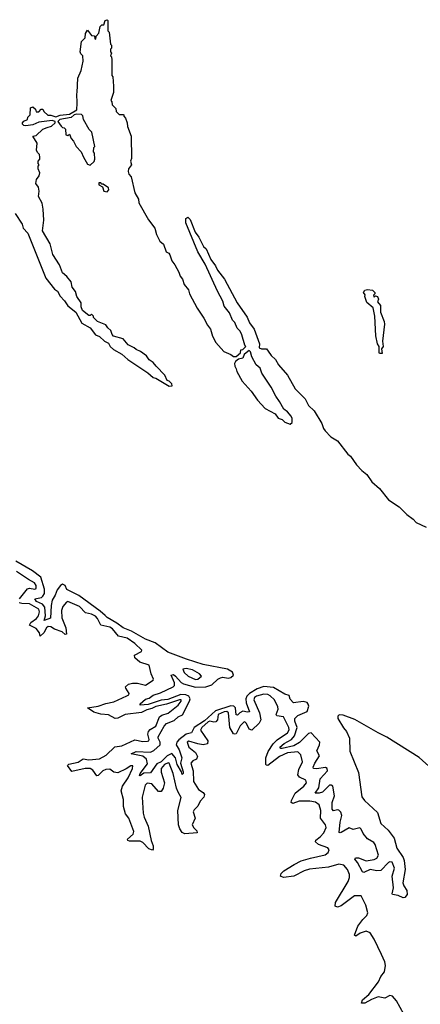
# Model space of a CAD drawing. Extents: x 2293139 to 2515392, y 824115 to 1006937.
# Tile 312 of 417: x 2415619 to 2418666, y 965650 to 973140. Entities that reach past the tile are written whole.
import ezdxf

# ---------------------------------------------------------------- set-up
doc = ezdxf.new("R2010")
doc.units = 0

msp = doc.modelspace()

# ---------------------------------------------------------------- linework, layer by layer
at = {"layer": '0CON10XD'}
for points in [[(2415583.8, 971665), (2415638.8, 971585), (2415646.7, 971555), (2415680, 971515), (2415818.8, 971175), (2415885, 971090), (2415906.2, 971075), (2415925.9, 971035.9), (2415960.5, 971000.5), (2415985, 970962.5), (2416046.1, 970916.1), (2416092.3, 970832.3), (2416156.1, 970796.1), (2416195, 970743.3), (2416225, 970730), (2416265, 970693.8), (2416295, 970680), (2416307.5, 970655), (2416331.7, 970631.7), (2416395, 970596.7), (2416442.5, 970555), (2416593.6, 970453.6), (2416635, 970417.5), (2416655, 970412.5), (2416755, 970352.5), (2416777.5, 970355), (2416775, 970370), (2416755, 970390), (2416740, 970395), (2416722.5, 970435), (2416657.5, 970505), (2416635, 970532.5), (2416603.6, 970553.6), (2416583, 970583), (2416537, 970617), (2416505, 970630), (2416490, 970645), (2416445, 970667.5), (2416405, 970712.5), (2416333.8, 970733.8), (2416322.5, 970745), (2416312.5, 970775), (2416290, 970795), (2416275, 970820), (2416210, 970845), (2416180, 970875), (2416180, 970885), (2416165, 970900), (2416155, 970890), (2416145, 970890), (2416097, 970927), (2416086.7, 970955), (2416086.7, 970985), (2416053.3, 971035), (2416043.6, 971073.6), (2416017.5, 971105), (2416010, 971145), (2415977.7, 971187.7), (2415944.3, 971214.3), (2415922.5, 971275), (2415870, 971355), (2415850, 971435), (2415793.3, 971535), (2415802.5, 971615), (2415798.3, 971698.3), (2415790, 971745), (2415761.2, 971795), (2415767.5, 971835), (2415762.5, 971865), (2415742.5, 971895), (2415747.5, 971925), (2415766.7, 971953.3), (2415772.5, 971975), (2415760, 972005), (2415760, 972025), (2415767.5, 972035), (2415760, 972045), (2415760, 972065), (2415771.7, 972078.3), (2415772.5, 972095), (2415770, 972115), (2415755, 972130), (2415748.3, 972148.3), (2415751.7, 972201.7), (2415720, 972255), (2415745, 972260), (2415795, 972307.5), (2415829.3, 972320.7), (2415860.7, 972329.3), (2415890, 972355), (2415890, 972365), (2415865, 972373.3), (2415765, 972360), (2415719.3, 972340.7), (2415665, 972333.3), (2415650, 972335), (2415640, 972345), (2415640, 972355), (2415650.7, 972369.3), (2415678.3, 972381.7), (2415681.7, 972398.3), (2415700, 972415), (2415701.7, 972468.3), (2415718.3, 972478.3), (2415738.3, 972458.3), (2415745, 972440), (2415765, 972440), (2415781.7, 972458.3), (2415795, 972460), (2415801.7, 972441.7), (2415833, 972413), (2415855, 972412.5), (2415895, 972400), (2415927, 972413), (2415997.5, 972422.5), (2416052.5, 972455), (2416056.7, 972505), (2416052.5, 972575), (2416057.5, 972585), (2416062.5, 972695), (2416087, 972753), (2416102.5, 972825), (2416100, 972865), (2416085, 972880), (2416080, 972895), (2416090, 972975), (2416118.3, 973001.7), (2416120, 973035), (2416135, 973060), (2416165, 973020), (2416188.3, 973018.3), (2416190, 972995), (2416198.3, 972991.7), (2416200, 973015), (2416221.7, 973038.3), (2416231.7, 973088.3), (2416245, 973100), (2416258.3, 973101.7), (2416270, 973135), (2416285, 973140), (2416290, 973135), (2416290, 973055), (2416300, 973045), (2416310, 972955), (2416317.5, 972945), (2416317, 972923), (2416310, 972915), (2416310, 972895), (2416317.5, 972885), (2416310, 972865), (2416317, 972857), (2416320, 972835), (2416320, 972715), (2416327.5, 972705), (2416332.5, 972635), (2416332.5, 972585), (2416312.5, 972525), (2416320, 972515), (2416321.7, 972491.7), (2416350, 972465), (2416351.7, 972441.7), (2416375, 972420), (2416405, 972420), (2416410, 972415), (2416410, 972405), (2416425, 972390), (2416437.5, 972355), (2416438.3, 972328.3), (2416467.5, 972255), (2416470, 972085), (2416462.5, 972065), (2416470, 972035), (2416447.5, 972005), (2416443.8, 971985), (2416450, 971965), (2416466.7, 971945), (2416493.6, 971823.6), (2416523.3, 971775), (2416526.4, 971746.4), (2416597.7, 971617.7), (2416646.2, 971555), (2416660, 971505), (2416683.8, 971455), (2416713.6, 971433.6), (2416733.9, 971373.9), (2416753, 971363), (2416760.7, 971350.7), (2416776.7, 971305), (2416800, 971275), (2416829.5, 971219.5), (2416838.3, 971188.3), (2416856.7, 971165), (2416870, 971125), (2416903.8, 971085), (2416911.2, 971055), (2416968.8, 970945), (2417019.7, 970869.7), (2417046.2, 970815), (2417071.2, 970785), (2417085, 970732.5), (2417112, 970685), (2417172.5, 970615), (2417225, 970592.5), (2417245, 970577.5), (2417265, 970577.5), (2417297.5, 970605), (2417301.7, 970628.3), (2417315, 970630), (2417340, 970655), (2417330, 970665), (2417308.3, 970741.7), (2417295, 970770), (2417273, 970793), (2417256.1, 970836.1), (2417237.5, 970855), (2417215, 970910), (2417175, 970960), (2417165, 971000), (2417123.3, 971075), (2417029.5, 971279.5), (2416974.1, 971374.1), (2416883.3, 971595), (2416883, 971627), (2416898.3, 971638.3), (2416915, 971620), (2416953.8, 971523.8), (2416982.5, 971485), (2417017.5, 971415), (2417036.1, 971396.1), (2417073.3, 971315), (2417108.3, 971268.3), (2417123.9, 971233.9), (2417177.5, 971165), (2417273.3, 970985), (2417348.3, 970878.3), (2417367.5, 970835), (2417402.5, 970785), (2417442.5, 970675), (2417440, 970645), (2417457, 970637), (2417495, 970636.7), (2417509.2, 970619.2), (2417532.5, 970585), (2417563.3, 970555), (2417586.7, 970515), (2417656.2, 970435), (2417715, 970332.5), (2417790, 970255), (2417816.4, 970206.4), (2417857.5, 970165), (2417917, 970067), (2417929.3, 970029.3), (2417942.3, 970012.3), (2417985, 969967.5), (2418035, 969937.5), (2418114.2, 969834.2), (2418135, 969820), (2418180, 969755), (2418220.5, 969710.5), (2418259.5, 969679.5), (2418297.5, 969625), (2418355, 969572.5), (2418425, 969487.5), (2418503.9, 969433.9), (2418563.3, 969375), (2418611.2, 969341.2), (2418633.3, 969315), (2418710.2, 969280.2)], [(2416155, 972032.5), (2416185, 972060), (2416191.7, 972078.3), (2416187.5, 972125), (2416180, 972135), (2416183, 972167), (2416190, 972175), (2416166.7, 972285), (2416147.5, 972305), (2416105, 972380), (2416098.8, 972408.8), (2416088.8, 972418.8), (2416055, 972422), (2416033.8, 972416.2), (2416010, 972395), (2415925, 972380), (2415910, 972365), (2415935, 972330), (2415945, 972320), (2415958.3, 972318.3), (2415967, 972307), (2415970, 972265), (2415985, 972260), (2415998.3, 972268.3), (2416010, 972235), (2416027.5, 972215), (2416047.5, 972175), (2416087.5, 972135), (2416103.3, 972093.3), (2416135, 972040), (2416155, 972032.5)], [(2416285, 971830), (2416297.5, 971845), (2416295, 971860), (2416255, 971890), (2416245, 971890), (2416235, 971900), (2416221.7, 971898.3), (2416220, 971885), (2416248.3, 971868.3), (2416260, 971835), (2416285, 971830)], [(2418375, 970600), (2418355, 970600), (2418352.5, 970605), (2418352.5, 970655), (2418340, 970675), (2418327.5, 970735), (2418320, 970885), (2418307, 970947), (2418259.3, 970989.3), (2418243.3, 971035), (2418247, 971047), (2418232.5, 971065), (2418245, 971082.5), (2418265, 971087.5), (2418301.7, 971081.7), (2418320, 971065), (2418320, 971055), (2418310, 971045), (2418315, 971030), (2418325, 971040), (2418340, 971035), (2418347.5, 971015), (2418340, 970995), (2418362.5, 970965), (2418362.5, 970915), (2418390, 970845), (2418393.3, 970825), (2418377.5, 970695), (2418382.5, 970655), (2418370, 970635), (2418375, 970600)], [(2417675, 970062.5), (2417690, 970075), (2417690, 970105), (2417682.5, 970125), (2417655, 970157.5), (2417627, 970177), (2417596.1, 970236.1), (2417566.7, 970275), (2417532.5, 970345), (2417461.7, 970451.7), (2417448.3, 970488.3), (2417417.5, 970515), (2417383.3, 970575), (2417375, 970612.5), (2417365, 970622.5), (2417353.3, 970616.7), (2417327, 970593), (2417315.6, 970564.4), (2417282.3, 970557.7), (2417260.5, 970539.5), (2417252.9, 970525), (2417254, 970505), (2417266, 970485), (2417269.2, 970465), (2417310.3, 970390.3), (2417378.8, 970315), (2417428.8, 970245), (2417485, 970181.2), (2417560.7, 970140.7), (2417585, 970110), (2417615, 970097.5), (2417635, 970077.5), (2417675, 970062.5)], [(2416787.6, 968157.6), (2416805, 968147.4), (2416848.1, 968098.1), (2416865, 968087.8), (2416955, 968063.6), (2417035, 968065.9), (2417081, 968079), (2417125, 968122.9), (2417145, 968134.3), (2417165, 968138.7), (2417205, 968131.7), (2417225.4, 968135), (2417244.7, 968155), (2417237.8, 968177.7), (2417198.5, 968198.5), (2417014.3, 968235), (2416886.9, 968275), (2416745, 968328.8), (2416650.2, 968400.2), (2416575, 968427.9), (2416469.4, 968489.4), (2416405, 968513.2), (2416358.8, 968548.8), (2416285, 968591.3), (2416268.3, 968608.3), (2416231.9, 968641.9), (2416069.6, 968759.6), (2415978, 968805), (2415966, 968835), (2415945, 968845.8), (2415928.8, 968835), (2415905, 968804), (2415888.9, 968761.1), (2415866.6, 968725), (2415857.5, 968682.5), (2415853.7, 968586.3), (2415805, 968570.8), (2415814.8, 968605), (2415811.3, 968671.3), (2415793.5, 968693.5), (2415746.9, 968715), (2415735.5, 968734.5), (2415785, 968745.5), (2415796.4, 968753.6), (2415808.1, 968775), (2415807.8, 968807.8), (2415779.1, 968899.1), (2415716.5, 968946.5), (2415589.8, 969019.8)], [(2415616.6, 968735), (2415679.3, 968810.7), (2415695, 968816.8), (2415735, 968809.2), (2415745, 968813.5), (2415744.3, 968835), (2415732.8, 968855), (2415685, 968880.5), (2415595, 968942.7)], [(2416425, 968066), (2416445.9, 968084.1), (2416476.5, 968093.5), (2416515, 968092.7), (2416575, 968078.9), (2416633.8, 968115), (2416635.9, 968124.1), (2416618.5, 968165), (2416605, 968230), (2416532.3, 968252.3), (2416495.8, 968285), (2416493.2, 968306.8), (2416546, 968335), (2416548, 968345), (2416495.9, 968395), (2416436.4, 968435), (2416370.8, 968450.8), (2416325.2, 968505), (2416305, 968518.1), (2416235, 968534.8), (2416210.3, 968585), (2416195, 968602.3), (2416165, 968617.6), (2416118.8, 968628.8), (2416075, 968675.9), (2415986.1, 968713.9), (2415975, 968710), (2415946.8, 968675), (2415936.4, 968645), (2415939.4, 968589.4), (2415970, 968515), (2415975.2, 968465), (2415965, 968462.3), (2415942.7, 968482.7), (2415884.3, 968504.3), (2415855, 968522.3), (2415835, 968523.9), (2415824.2, 968515), (2415803.9, 968476.1), (2415775, 968451.2), (2415770.4, 968475), (2415745, 968509.9), (2415694.7, 968535), (2415702.9, 968555), (2415745.9, 968585), (2415762.9, 968605), (2415769.6, 968635), (2415763.6, 968655), (2415695, 968696.5), (2415635, 968698.2), (2415616.2, 968705)], [(2418755, 967439.1), (2418657.2, 967527.2), (2418412.1, 967682.1), (2418345, 967714.1), (2418166.8, 967816.8), (2418078.7, 967848.7), (2418047.8, 967852.2), (2418038.3, 967841.8), (2418039.5, 967825), (2418082.5, 967752.5), (2418105.6, 967725), (2418126.9, 967675), (2418130.1, 967575), (2418195, 967413.8), (2418220.9, 967229.1), (2418240, 967200), (2418339.8, 967109.8), (2418364.6, 967024.6), (2418421.5, 966975), (2418466.4, 966915), (2418488, 966838), (2418535.6, 966765.6), (2418542.4, 966745), (2418550.3, 966675), (2418533.3, 966575), (2418540.4, 966550.4), (2418563.8, 966515), (2418566.7, 966485), (2418548.3, 966461.7), (2418535, 966460), (2418497.3, 966477.3), (2418455, 966484.4), (2418450.9, 966490.9), (2418460.9, 966535), (2418451.6, 966625), (2418468.8, 966685), (2418451.1, 966731.1), (2418435, 966734.8), (2418425, 966729.2), (2418365, 966668.4), (2418335, 966664.5), (2418284.8, 966675.2), (2418235, 966651.4), (2418225, 966658), (2418188.7, 966728.7), (2418168.8, 966755), (2418172.5, 966765), (2418196, 966765), (2418255, 966741.2), (2418315, 966752.3), (2418335, 966762.8), (2418346.5, 966785), (2418323.4, 966865), (2418311.4, 966881.4), (2418265, 966909), (2418230.1, 966950.1), (2418215, 966982.9), (2418205, 966991.6), (2418155, 966979.1), (2418123.6, 966993.6), (2418065, 966957.5), (2418055, 966953.4), (2418047.9, 966957.9), (2418055.2, 967035), (2418069.8, 967085), (2418060.5, 967110.5), (2418046.1, 967126.1), (2418035, 967129.8), (2418005, 967121.1), (2417995, 967133.8), (2417995.2, 967185), (2418013.6, 967235), (2417999.4, 967309.4), (2417987.7, 967317.7), (2417975, 967315.9), (2417921.3, 967265), (2417896.8, 967256.8), (2417866.7, 967256.7), (2417893.1, 967296.9), (2417905.2, 967365), (2417960.6, 967425), (2417957.1, 967445), (2417945, 967451.3), (2417875, 967441.5), (2417853.9, 967445), (2417851.7, 967455), (2417862.5, 967485), (2417899.3, 967540.7), (2417878.1, 967578.1), (2417900, 967625), (2417902.3, 967645), (2417835, 967714), (2417815, 967711), (2417747.9, 967642.1), (2417705, 967615.7), (2417615, 967596.6), (2417605, 967596.2), (2417598, 967605), (2417630.9, 967635), (2417685, 967664.8), (2417708, 967692), (2417729.9, 967755), (2417711.9, 967805), (2417711.6, 967825), (2417734.2, 967845.8), (2417805, 967878.3), (2417816.8, 967916.8), (2417814.1, 967934.1), (2417805, 967945.3), (2417775, 967952.6), (2417702.5, 967942.5), (2417675, 967971.2), (2417669.5, 967999.5), (2417635, 968010.4), (2417549, 968059), (2417475, 968068.5), (2417425, 968049.9), (2417365.8, 968014.2), (2417347, 967995), (2417340.1, 967975), (2417342.2, 967942.3), (2417367.3, 967875), (2417352.5, 967872.5), (2417315, 967879), (2417292.3, 967867.7), (2417275, 967850), (2417265, 967851.5), (2417261.1, 967905), (2417247.6, 967917.6), (2417225, 967921.6), (2417107.7, 967882.3), (2417025, 967807.5), (2416946.7, 967755), (2416924.8, 967715.2), (2416885, 967705.1), (2416828.4, 967661.6), (2416814.6, 967645), (2416808, 967625), (2416831.8, 967585), (2416852, 967525), (2416842.9, 967485), (2416862.7, 967417.3), (2416863.6, 967406.4), (2416855, 967397.5), (2416849.4, 967419.4), (2416815.8, 967475), (2416803.5, 967525), (2416775, 967557.6), (2416741.1, 967538.9), (2416694.6, 967495), (2416660.9, 967479.1), (2416615, 967410.4), (2416562.2, 967407.8), (2416535, 967388), (2416530.9, 967390.9), (2416535, 967405.4), (2416591.6, 967478.4), (2416584.3, 967514.3), (2416556.5, 967536.5), (2416466.7, 967555), (2416505, 967571.9), (2416615, 967568.1), (2416640.4, 967579.6), (2416686.7, 967625), (2416688.5, 967645), (2416672.1, 967675), (2416672.6, 967685), (2416717, 967765), (2416735, 967785.1), (2416795, 967809.4), (2416825, 967837.4), (2416856.9, 967853.1), (2416910.4, 967955), (2416915.6, 967975), (2416905.1, 967995.1), (2416883.3, 968003.3), (2416843.6, 968006.4), (2416745, 967968.9), (2416695.9, 967964.1), (2416595, 967931.1), (2416534.2, 967925), (2416535.4, 967935), (2416575, 967971.4), (2416605, 967979.7), (2416635, 968001.7), (2416690.3, 968019.7), (2416786.7, 968065), (2416795.2, 968075), (2416796.6, 968095), (2416771.8, 968155), (2416787.6, 968157.6)], [(2416955, 968120.8), (2416975, 968124), (2417001.2, 968145), (2416985.6, 968165), (2416932.9, 968195), (2416884.3, 968205.7), (2416859.7, 968200.3), (2416868.9, 968175), (2416899.5, 968145), (2416955, 968120.8)], [(2418541.1, 965575), (2418485, 965675.8), (2418455, 965711.2), (2418435, 965718), (2418395, 965696.9), (2418345, 965706.2), (2418295, 965686.7), (2418245, 965657.9), (2418218, 965658), (2418225.6, 965685), (2418275.4, 965724.6), (2418348.1, 965821.9), (2418365, 965860.8), (2418392.4, 965897.6), (2418400.4, 965945), (2418395, 965972), (2418369.6, 966029.6), (2418315.8, 966145), (2418285, 966194.6), (2418255, 966207.5), (2418209.1, 966190.9), (2418175, 966169.2), (2418166.2, 966175), (2418190, 966245), (2418227.5, 966295), (2418260, 966325), (2418267.3, 966345), (2418251.8, 966405), (2418215, 966474.4), (2418165, 966476.1), (2418065, 966398), (2418035, 966388.9), (2418017.1, 966397.1), (2418021.4, 966425), (2418117, 966585), (2418127.2, 966615), (2418127.1, 966637.1), (2418112.9, 966675), (2418085, 966709.5), (2418045, 966717.3), (2417966.5, 966693.5), (2417822.8, 966677.2), (2417782.5, 966665), (2417705, 966624.1), (2417624.5, 966614.5), (2417603.3, 966625), (2417608, 966645), (2417628.6, 966665), (2417705.8, 966714.2), (2417759, 966741), (2417831.6, 966761.6), (2417942.8, 966787.2), (2417964.7, 966805), (2417973.2, 966825), (2417961.3, 966841.3), (2417892.5, 966865), (2417868.2, 966885), (2417870.4, 966899.6), (2417905.2, 966924.8), (2417933.1, 966955), (2417948.9, 966995), (2417944.5, 967015), (2417906.3, 967065), (2417909.2, 967125), (2417896.2, 967166.2), (2417867.7, 967187.7), (2417825.1, 967195.1), (2417743.6, 967196.4), (2417695, 967178.8), (2417684.4, 967185), (2417685, 967201.1), (2417713.6, 967256.4), (2417780.9, 967309.1), (2417799.6, 967335), (2417794.4, 967355), (2417746.8, 967376.8), (2417735.4, 967395), (2417742.8, 967435), (2417770, 967495), (2417757.6, 967547.6), (2417735, 967569.7), (2417655, 967562), (2417595, 967535.7), (2417505, 967467.6), (2417495, 967468.2), (2417490.8, 967475), (2417491, 967525), (2417507.5, 967572.5), (2417547.8, 967632.2), (2417578.4, 967661.6), (2417654.7, 967715), (2417667.8, 967737.8), (2417665.8, 967755), (2417625, 967836.4), (2417573.4, 967845), (2417569.4, 967855), (2417583.7, 967895), (2417582.1, 967912.1), (2417556.7, 967966.7), (2417525, 967997.2), (2417505, 968006.7), (2417475, 968008.5), (2417420, 967995), (2417404.2, 967985), (2417400, 967965), (2417443.6, 967866.4), (2417452.3, 967815), (2417440.5, 967789.5), (2417385, 967736), (2417365, 967741.9), (2417345, 967785.6), (2417335, 967797.1), (2417325, 967798.5), (2417295, 967768.2), (2417265, 967708.2), (2417255, 967703.8), (2417245, 967708.3), (2417218, 967755), (2417206.1, 967866.1), (2417195, 967877.9), (2417175, 967875.6), (2417128.8, 967855), (2417122.8, 967815), (2417110.4, 967799.6), (2417095, 967796.4), (2417065, 967804), (2417052.3, 967797.7), (2417004.3, 967755), (2416993.2, 967735), (2417050, 967655), (2417048.5, 967631.5), (2417015, 967624.7), (2416975, 967630.5), (2416905, 967652.2), (2416893.1, 967645), (2416905.6, 967605), (2416956.4, 967566.4), (2416971.4, 967535), (2416964.8, 967515.2), (2416935, 967501.6), (2416920.8, 967485), (2416938.9, 967425), (2416941.8, 967345), (2416979.1, 967285), (2417015, 967260.4), (2417024.6, 967245), (2417018.7, 967225), (2416992, 967195), (2416973.4, 967156.6), (2416945, 967130.6), (2416939.1, 967115), (2416954.5, 967065), (2416930.8, 967015), (2416942.6, 966992.6), (2416965, 966970), (2416968.8, 966955), (2416875, 966947.3), (2416855, 966958.2), (2416836.1, 966986.1), (2416827.8, 967015), (2416820.8, 967125), (2416846.3, 967223.7), (2416825, 967264.5), (2416810.8, 967295), (2416785.7, 967405), (2416755.3, 967485), (2416747.7, 967487.7), (2416721.2, 967475), (2416694.6, 967444.6), (2416694.6, 967415), (2416720, 967335), (2416711.1, 967295), (2416695, 967268.1), (2416675, 967267.8), (2416625, 967327.8), (2416587.5, 967332.5), (2416572.4, 967317.6), (2416549.7, 967225), (2416558.8, 967105), (2416565, 967074), (2416595.9, 967005.9), (2416619.5, 966895), (2416634.5, 966855), (2416635, 966830), (2416628, 966822), (2416602.1, 966832.1), (2416555, 966880.5), (2416535, 966891.2), (2416455, 966890), (2416441.2, 966895), (2416438, 966905), (2416481.9, 966945), (2416488.2, 966965), (2416448.5, 967065), (2416425, 967099.2), (2416408.2, 967155), (2416407.4, 967207.4), (2416391.2, 967275), (2416401.7, 967308.3), (2416445, 967372.9), (2416477.1, 967445), (2416478.8, 967465), (2416465, 967464.3), (2416429.9, 967440.1), (2416365, 967412.1), (2416335, 967415.5), (2416305, 967438.7), (2416275, 967435.9), (2416251.8, 967425), (2416215, 967390.9), (2416205, 967389.1), (2416175, 967430.9), (2416155, 967444.8), (2416115.9, 967444.1), (2416015, 967420.6), (2415983.2, 967466.8), (2415992.7, 967477.3), (2416065, 967492.5), (2416102.8, 967517.2), (2416145, 967510.6), (2416225, 967517.6), (2416277.1, 967545), (2416341.7, 967608.3), (2416395, 967615.9), (2416495, 967660.9), (2416555, 967650), (2416591.2, 967651.2), (2416600, 967655), (2416603.3, 967665), (2416594.1, 967704.1), (2416597.8, 967725), (2416610.4, 967739.6), (2416655, 967766.7), (2416682.1, 967837.9), (2416699.7, 967850.3), (2416749.4, 967865), (2416825, 967925.6), (2416847.5, 967955), (2416847.5, 967965), (2416835, 967966.5), (2416735, 967933), (2416655, 967916.6), (2416625, 967899.2), (2416585, 967890.5), (2416545, 967869.8), (2416422, 967855), (2416365, 967826.9), (2416345, 967824.1), (2416295, 967851.6), (2416235, 967856.6), (2416181.8, 967871.8), (2416133.8, 967905), (2416215, 967917.1), (2416275, 967938.5), (2416335, 967951.2), (2416435, 967996.9), (2416448.8, 968005), (2416452.5, 968015), (2416425.6, 968055), (2416425, 968066)]]:
    msp.add_lwpolyline(points, dxfattribs=at)

doc.saveas('drawing.dxf')
